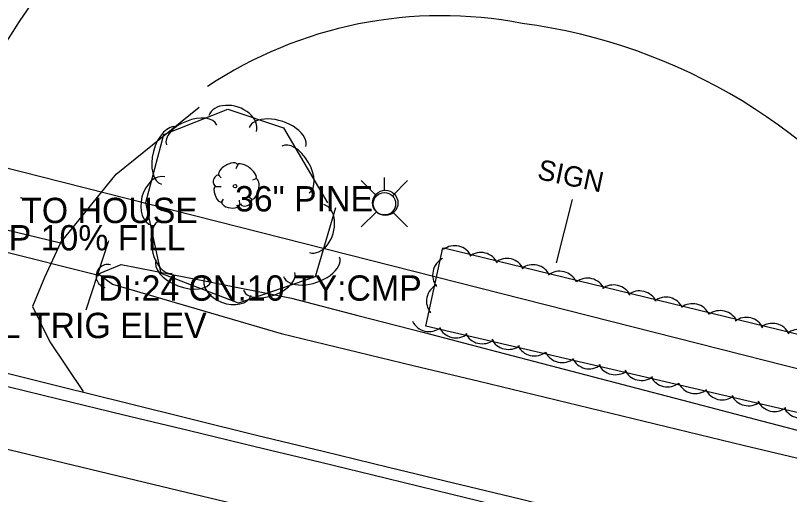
# Model space of a CAD drawing. Extents: x 1441650 to 1491889, y 345904 to 358319.
# Drawn here: x 1454238.7 to 1454391.6, y 352503.4 to 352598 of the extents above; entities that cross this region are included whole.
import ezdxf

# ---------------------------------------------------------------- set-up
doc = ezdxf.new("R2010")
doc.units = 0
for name, color, linetype in [('S_CROSS_DRAIN', 7, 'Continuous'), ('S_CROSS_DRAIN_ANNOT', 7, 'Continuous'), ('S_DITCHLINE', 7, 'Continuous'), ('S_DRG_PT_SYM', 7, 'Continuous'), ('S_EDGE_PAVEMENT', 7, 'Continuous'), ('S_FENCE', 7, 'Continuous'), ('S_GRAVEL_ROAD', 7, 'Continuous'), ('S_MSC_PT_SYM', 7, 'Continuous'), ('S_PARKING', 7, 'Continuous'), ('S_PAVEMENT_CROWN', 7, 'Continuous'), ('S_SECONDARY_CTL_ANNOT', 7, 'Continuous'), ('S_SHOULDER', 7, 'Continuous'), ('S_SIGN', 7, 'Continuous'), ('S_SIGN_ANNOT', 7, 'Continuous'), ('S_SURVEY_TEXT_ANNOT', 7, 'Continuous'), ('S_TREE', 7, 'Continuous'), ('S_TREE_ANNOT', 7, 'Continuous'), ('S_UTILITY_POLE', 7, 'Continuous'), ('S_WATER_UTILITIES', 7, 'Continuous')]:
    doc.layers.add(name, color=color, linetype=linetype)

msp = doc.modelspace()

# ---------------------------------------------------------------- linework, layer by layer
at = {"layer": 'S_CROSS_DRAIN'}
msp.add_line((1454255.03, 352546.65), (1454215.25, 352556.58), dxfattribs=at)
msp.add_arc((1454256.88, 352546.5), 2.3, 76.1613, 256.4905, dxfattribs=at)
at = {"layer": 'S_DITCHLINE'}
for points in [[(1454255.08, 352546.93), (1454259.51, 352548.8), (1454276.35, 352545.48), (1454293.2, 352542.17), (1454306.29, 352538.75), (1454319.39, 352535.34), (1454332.48, 352531.92), (1454345.57, 352528.51), (1454358.66, 352525.09), (1454371.75, 352521.68), (1454384.84, 352518.26), (1454397.94, 352514.85), (1454420.21, 352509.52)], [(1454255.07, 352546.93), (1454257.84, 352544.89), (1454274.51, 352540.02), (1454291.18, 352535.16), (1454304.22, 352532.01), (1454317.26, 352528.86), (1454330.3, 352525.72), (1454343.34, 352522.57), (1454356.39, 352519.43), (1454369.43, 352516.28), (1454382.47, 352513.13), (1454395.51, 352509.99), (1454419.13, 352504.77)]]:
    msp.add_lwpolyline(points, dxfattribs=at)
at = {"layer": 'S_DRG_PT_SYM'}
msp.add_lwpolyline([(1454255.03, 352546.65), (1454255.03, 352546.7), (1454255.03, 352546.65), (1454254.98, 352546.65), (1454255.03, 352546.65), (1454255.03, 352546.6), (1454255.03, 352546.65), (1454255.08, 352546.65)], dxfattribs=at)
at = {"layer": 'S_EDGE_PAVEMENT'}
for points in [[(1454198.94, 352536.71), (1454209.57, 352543.65), (1454219.51, 352550.16), (1454225.22, 352558.46), (1454247.54, 352553.1), (1454244.39, 352546.25), (1454242.03, 352540.49), (1454245.46, 352533.55), (1454252, 352523.68)], [(1454234.14, 352525.39), (1454247.12, 352522.26), (1454260.09, 352519.12), (1454273.07, 352515.99), (1454286.04, 352512.86), (1454299, 352509.72), (1454311.95, 352506.58), (1454324.9, 352503.44), (1454337.85, 352500.29), (1454350.76, 352497.15), (1454363.67, 352494), (1454376.58, 352490.86), (1454389.49, 352487.72), (1454403.74, 352484.26), (1454417.98, 352480.8), (1454432.22, 352477.34), (1454446.47, 352473.88), (1454460.26, 352470.49), (1454474.05, 352467.09), (1454487.84, 352463.69), (1454501.63, 352460.3), (1454515.2, 352456.99), (1454528.77, 352453.68), (1454542.33, 352450.37)]]:
    msp.add_lwpolyline(points, dxfattribs=at)
at = {"layer": 'S_FENCE'}
msp.add_lwpolyline([(1454252.65, 352539.84), (1454257.12, 352553.57)], dxfattribs=at)
msp.add_lwpolyline([(1454252.65, 352539.84), (1454257.12, 352553.57)], dxfattribs=at)
at = {"layer": 'S_GRAVEL_ROAD'}
msp.add_lwpolyline([(1454247.53, 352553.1), (1454258.58, 352566.65), (1454274.95, 352579.9)], dxfattribs=at)
at = {"layer": 'S_MSC_PT_SYM'}
msp.add_lwpolyline([(1454239.78, 352561.98), (1454239.78, 352562.03), (1454239.78, 352561.98), (1454239.73, 352561.98), (1454239.78, 352561.98), (1454239.78, 352561.93), (1454239.78, 352561.98), (1454239.83, 352561.98)], dxfattribs=at)
at = {"layer": 'S_PARKING'}
msp.add_arc((1454322.91, 352514.35), 83.6, 79.068, 123.638, dxfattribs=at)
for centre, major_axis, ratio, start_param, end_param in [((1454359.58, 352518.44), (-129.77, -61.28), 0.999497, 4.504697, 5.406388), ((1454973.78, 353094.58), (577.33, -649.09), 0.850286, 4.652515, 4.730653), ((1454323.99, 352485.28), (-106.39, 35.45), 0.999942, 4.073888, 4.901827)]:
    msp.add_ellipse(centre, major_axis=major_axis, ratio=ratio, start_param=start_param, end_param=end_param, dxfattribs=at)
at = {"layer": 'S_PAVEMENT_CROWN'}
msp.add_lwpolyline([(1454232.36, 352513.43), (1454244.7, 352510.46), (1454257.04, 352507.5), (1454269.37, 352504.53), (1454281.71, 352501.57), (1454295.06, 352498.34), (1454308.41, 352495.1), (1454321.77, 352491.87), (1454335.12, 352488.64), (1454348.03, 352485.49), (1454360.94, 352482.34), (1454373.84, 352479.2), (1454386.75, 352476.05), (1454401.14, 352472.51), (1454415.53, 352468.97), (1454429.92, 352465.43), (1454444.3, 352461.89), (1454457.87, 352458.61), (1454471.44, 352455.33), (1454485.01, 352452.05), (1454498.58, 352448.77), (1454512.22, 352445.42), (1454525.86, 352442.07), (1454539.5, 352438.72)], dxfattribs=at)
at = {"layer": 'S_SHOULDER'}
msp.add_lwpolyline([(1454234.57, 352527.94), (1454247.57, 352524.71), (1454260.57, 352521.49), (1454273.57, 352518.26), (1454286.57, 352515.04), (1454299.46, 352511.92), (1454312.35, 352508.79), (1454325.23, 352505.67), (1454338.12, 352502.54), (1454351.1, 352499.35), (1454364.08, 352496.16), (1454377.06, 352492.96), (1454390.04, 352489.77), (1454404.56, 352486.31), (1454419.08, 352482.85), (1454433.6, 352479.39), (1454448.12, 352475.94), (1454461.64, 352472.57), (1454475.16, 352469.2), (1454488.69, 352465.83), (1454502.21, 352462.47), (1454515.71, 352459.14), (1454529.2, 352455.81), (1454542.7, 352452.48)], dxfattribs=at)
at = {"layer": 'S_SIGN'}
msp.add_line((1454348.67, 352561.66), (1454345.47, 352549.12), dxfattribs=at)
at = {"layer": 'S_TREE'}
for p, q in [((1454282.6, 352568.53), (1454282.21, 352567.68)), ((1454278.8, 352566.52), (1454279.3, 352565.93)), ((1454286.16, 352565.74), (1454285.5, 352565.47)), ((1454278.14, 352564.19), (1454279.27, 352564.19)), ((1454285.39, 352561.63), (1454284.92, 352562.06)), ((1454279.3, 352561.01), (1454279.77, 352561.71)), ((1454282.99, 352560.74), (1454282.91, 352561.52))]:
    msp.add_line(p, q, dxfattribs=at)
for points in [[(1454301.86, 352559.97), (1454297.86, 352546.34), (1454282.7, 352541.15), (1454267.43, 352547.05), (1454264.4, 352561.05), (1454267.94, 352574.49), (1454280.63, 352579.49), (1454291.64, 352575.8), (1454300.31, 352561.01)], [(1454323.32, 352552.12), (1454421.35, 352528.18), (1454414.33, 352514.61), (1454319.74, 352536.64), (1454323.09, 352552.12)]]:
    msp.add_lwpolyline(points, dxfattribs=at)
msp.add_circle((1454282.04, 352564.28), 0.341, dxfattribs=at)
for centre, start, end in [((1454325.43, 352548.87), 25.4763, 127.0732), ((1454330.6, 352547.53), 25.4763, 127.0732), ((1454324.72, 352546.74), 116.9781, 218.575), ((1454335.75, 352546.35), 25.4763, 127.0732), ((1454340.91, 352545.12), 25.4763, 127.0732), ((1454346.19, 352543.83), 25.4763, 127.0732), ((1454351.67, 352542.46), 25.4763, 127.0732), ((1454323.52, 352541.54), 116.9781, 218.575), ((1454356.84, 352541.12), 25.4763, 127.0732), ((1454361.99, 352539.94), 25.4763, 127.0732), ((1454367.15, 352538.71), 25.4763, 127.0732), ((1454372.43, 352537.42), 25.4763, 127.0732), ((1454377.91, 352536.05), 25.4763, 127.0732), ((1454320.39, 352539.19), 206.0882, 307.6851), ((1454383.07, 352534.71), 25.4763, 127.0732), ((1454325.69, 352537.95), 206.0882, 307.6851), ((1454388.22, 352533.53), 25.4763, 127.0732), ((1454393.38, 352532.31), 25.4763, 127.0732), ((1454330.87, 352536.78), 206.0882, 307.6851), ((1454336.03, 352535.66), 206.0882, 307.6851), ((1454341.21, 352534.38), 206.0882, 307.6851), ((1454346.7, 352533.06), 206.0882, 307.6851), ((1454352, 352531.83), 206.0882, 307.6851), ((1454357.17, 352530.66), 206.0882, 307.6851), ((1454362.33, 352529.53), 206.0882, 307.6851), ((1454367.51, 352528.25), 206.0882, 307.6851), ((1454373, 352526.93), 206.0882, 307.6851), ((1454378.3, 352525.7), 206.0882, 307.6851), ((1454383.47, 352524.53), 206.0882, 307.6851), ((1454388.64, 352523.4), 206.0882, 307.6851), ((1454393.81, 352522.12), 206.0882, 307.6851)]:
    msp.add_arc(centre, 3.64, start, end, dxfattribs=at)
for centre, major_axis, ratio, start_param, end_param in [((1454281.56, 352576.66), (-4.7, 1.57), 0.685401, 3.141632, 6.283225), ((1454273.48, 352574.39), (-4.97, -1.96), 0.540694, 3.141593, 6.283185), ((1454290.43, 352573.97), (-5.57, 1.86), 0.550152, 3.141617, 6.28321), ((1454269.04, 352570.32), (-1.5, -5.67), 0.550073, 3.141593, 6.283185), ((1454294.01, 352567.58), (-2.7, 4.61), 0.540722, 3.14158, 6.283172), ((1454280.7, 352567.49), (1.86, 1.08), 0.471018, 0, 3.141593), ((1454284.36, 352567.16), (-1.81, 1.36), 0.405113, 3.141593, 6.283186), ((1454266.93, 352561.3), (-1.26, -4.79), 0.685303, 3.141593, 6.283185), ((1454278.47, 352565.37), (0.31, 1.03), 0.646762, 0, 3.141593), ((1454285.71, 352563.75), (0.46, 2.04), 0.482994, 3.141593, 6.283185), ((1454278.78, 352562.72), (-0.61, 1.6), 0.420543, 6.283185, 9.424777), ((1454281.24, 352560.94), (-1.83, 0.19), 0.529943, 0, 3.141593), ((1454284.19, 352561.23), (1.09, 0.46), 0.711534, 3.141592, 6.283185), ((1454298.18, 352555.89), (1.4, 4.75), 0.685303, 3.141589, 6.283182), ((1454268.47, 352552.29), (1.13, -5.23), 0.540698, 3.141599, 6.283192), ((1454271.89, 352547.6), (5.47, -2.12), 0.550089, 3.141585, 6.283177), ((1454297.16, 352548.34), (5.55, 1.9), 0.550074, 3.141591, 6.283184), ((1454288.77, 352545.47), (5.06, 1.73), 0.540694, 3.141591, 6.283184), ((1454280.62, 352544.5), (4.62, -1.79), 0.685322, 3.14158, 6.283172)]:
    msp.add_ellipse(centre, major_axis=major_axis, ratio=ratio, start_param=start_param, end_param=end_param, dxfattribs=at)
at = {"layer": 'S_UTILITY_POLE'}
for p, q in [((1454309.97, 352562.38), (1454306.99, 352565.37)), ((1454311.59, 352563.48), (1454311.59, 352565.96)), ((1454313.15, 352562.38), (1454316.13, 352565.37)), ((1454309.97, 352559.21), (1454306.99, 352556.22)), ((1454313.15, 352559.21), (1454316.13, 352556.22))]:
    msp.add_line(p, q, dxfattribs=at)
for centre, radius in [((1454311.73, 352560.96), 2.5), ((1454311.57, 352560.8), 2.21)]:
    msp.add_circle(centre, radius, dxfattribs=at)
at = {"layer": 'S_WATER_UTILITIES'}
msp.add_line((1454227.54, 352570.27), (1454430.72, 352518.72), dxfattribs=at)

# ---------------------------------------------------------------- texts
at = {"layer": 'S_CROSS_DRAIN_ANNOT'}
for s, p in [('24" CMP 10% FILL', (1454215.25, 352551.58)), ('DI:24 CN:10 TY:CMP', (1454255.03, 352541.65))]:
    msp.add_text(s, height=5, dxfattribs=at).set_placement(p)
at = {"layer": 'S_SECONDARY_CTL_ANNOT'}
msp.add_text('PD:SET 8" NAIL TRIG ELEV', height=5, dxfattribs=at).set_placement((1454190.83, 352534.26))
at = {"layer": 'S_SIGN_ANNOT'}
msp.add_text('SIGN', height=4, rotation=348.0512, dxfattribs=at).set_placement((1454341.58, 352565.72))
at = {"layer": 'S_SURVEY_TEXT_ANNOT'}
msp.add_text('TO HOUSE', height=5, dxfattribs=at).set_placement((1454239.78, 352556.98))
at = {"layer": 'S_TREE_ANNOT'}
msp.add_text('36" PINE', height=5, dxfattribs=at).set_placement((1454282.04, 352559.28))

doc.saveas('drawing.dxf')
